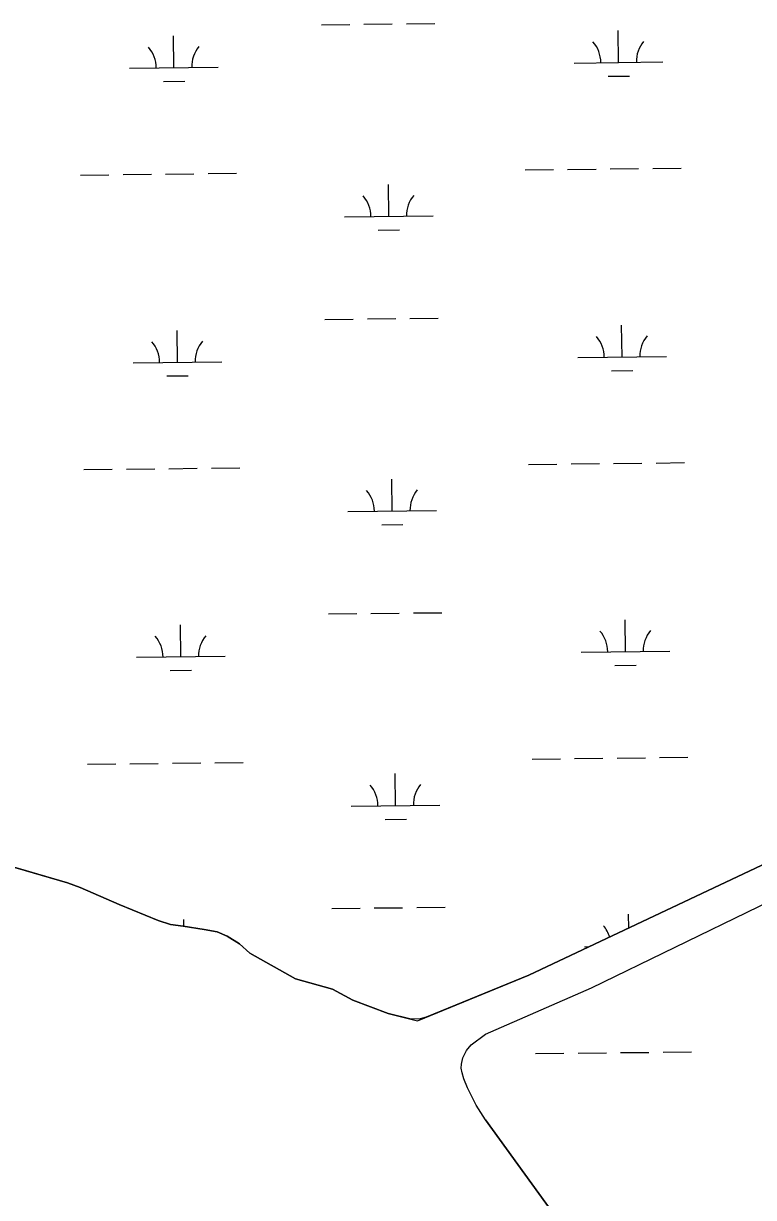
# Model space of a CAD drawing. Extents: x 3684037 to 3722149, y 433263 to 459021.
# Drawn here: x 3715195 to 3716019, y 447313 to 448639 of the extents above; entities that cross this region are included whole.
import ezdxf

# ---------------------------------------------------------------- set-up
doc = ezdxf.new("R2010")
doc.units = 0
doc.layers.add('V-TOPO-SHOR', color=7, linetype='Continuous')
doc.layers.add('V-WETL-SWMP', color=7, linetype='Continuous')

msp = doc.modelspace()

# ---------------------------------------------------------------- linework, layer by layer
at = {"layer": 'V-TOPO-SHOR'}
for points in [[(3717438.1, 448377.2), (3717421.2, 448366.2), (3717307.5, 448289.8), (3717291.2, 448284), (3717267.4, 448275.9), (3717260.4, 448271.9), (3717041.4, 448171.4), (3716844.5, 448085.4), (3716518.8, 447922.5), (3716202.5, 447770.5), (3715765, 447563.8), (3715649.1, 447516.4), (3715642.2, 447514.7), (3715632.2, 447514.1)], [(3715715.9, 447400.7), (3715705.5, 447417), (3715695.6, 447436.8), (3715691.6, 447446.7), (3715689.9, 447453.7), (3715688.7, 447458.9), (3715688.8, 447463.6), (3715690.5, 447470.6), (3715694.6, 447478.7), (3715699.9, 447485.1), (3715716.2, 447497.2), (3715835.6, 447549.8), (3716024.4, 447641.6), (3716160.1, 447707.5), (3716291.1, 447764.1), (3716614.4, 447920.6), (3716967.4, 448080.6), (3717242.4, 448211.1)], [(3715632.2, 447514.1), (3715606.2, 447520.6), (3715566.3, 447535.8), (3715543.2, 447548), (3715501.5, 447559.7), (3715450.1, 447588.9), (3715438.5, 447599.3), (3715424.6, 447608.1), (3715413.1, 447612.7), (3715398.6, 447615.7), (3715374.9, 447619.2), (3715360.4, 447621), (3715346.5, 447625.7), (3715302.6, 447643.8), (3715258.6, 447663), (3715244.1, 447668.3), (3715226.2, 447673.6), (3715197.9, 447681.8), (3715145.8, 447697)], [(3715715.9, 447400.7), (3715948.8, 447078.9), (3716125.7, 446843.1), (3716252.3, 446672.6), (3716465.6, 446391.5), (3716643, 446151.1), (3716738.4, 446027.2), (3716791, 445952.7)]]:
    msp.add_lwpolyline(points, dxfattribs=at)
at = {"layer": 'V-WETL-SWMP'}
for p, q in [((3715530.9, 448637.2), (3715562.9, 448637.5)), ((3715578.9, 448637.7), (3715610.9, 448638.1)), ((3715626.9, 448638.3), (3715658.9, 448638.6)), ((3715364.4, 448588.8), (3715364, 448624.8)), ((3715866.3, 448594.6), (3715865.9, 448630.6)), ((3715314.4, 448588.2), (3715414.4, 448589.4)), ((3715816.3, 448594), (3715916.3, 448595.2)), ((3715352.6, 448573.2), (3715376.6, 448573.5)), ((3715854.5, 448579.1), (3715878.5, 448579.3)), ((3715259, 448467.5), (3715291, 448467.8)), ((3715307, 448468), (3715339, 448468.4)), ((3715355, 448468.6), (3715387, 448469)), ((3715403, 448469.2), (3715435, 448469.5)), ((3715760.8, 448473.3), (3715792.8, 448473.7)), ((3715808.8, 448473.9), (3715840.8, 448474.2)), ((3715856.8, 448474.4), (3715888.8, 448474.8)), ((3715904.8, 448475), (3715936.8, 448475.4)), ((3715606.9, 448420.8), (3715606.4, 448456.8)), ((3715556.9, 448420.2), (3715656.9, 448421.4)), ((3715595, 448405.2), (3715619, 448405.5)), ((3715534.8, 448304.5), (3715566.8, 448304.9)), ((3715582.8, 448305.1), (3715614.8, 448305.4)), ((3715630.8, 448305.6), (3715662.8, 448306)), ((3715368.3, 448256.1), (3715367.9, 448292.1)), ((3715870.2, 448262), (3715869.7, 448298)), ((3715318.3, 448255.5), (3715418.3, 448256.7)), ((3715820.2, 448261.4), (3715920.2, 448262.6)), ((3715356.5, 448240.6), (3715380.5, 448240.8)), ((3715858.3, 448246.4), (3715882.3, 448246.7)), ((3715262.8, 448134.8), (3715294.8, 448135.2)), ((3715310.8, 448135.4), (3715342.8, 448135.8)), ((3715358.8, 448135.9), (3715390.8, 448136.3)), ((3715406.8, 448136.5), (3715438.8, 448136.9)), ((3715764.7, 448140.7), (3715796.7, 448141)), ((3715812.7, 448141.2), (3715844.7, 448141.6)), ((3715860.7, 448141.8), (3715892.7, 448142.2)), ((3715908.7, 448142.3), (3715940.7, 448142.7)), ((3715610.7, 448088.1), (3715610.3, 448124.1)), ((3715560.7, 448087.5), (3715660.7, 448088.7)), ((3715598.9, 448072.6), (3715622.9, 448072.8)), ((3715586.7, 447972.4), (3715618.7, 447972.8)), ((3715634.7, 447973), (3715666.7, 447973.3)), ((3715372.2, 447923.5), (3715371.7, 447959.5)), ((3715538.7, 447971.8), (3715570.7, 447972.2)), ((3715874, 447929.3), (3715873.6, 447965.3)), ((3715322.2, 447922.9), (3715422.2, 447924.1)), ((3715824, 447928.7), (3715924, 447929.9)), ((3715360.3, 447907.9), (3715384.3, 447908.2)), ((3715862.2, 447913.7), (3715886.2, 447914)), ((3715266.7, 447802.2), (3715298.7, 447802.5)), ((3715314.7, 447802.7), (3715346.7, 447803.1)), ((3715362.7, 447803.3), (3715394.7, 447803.7)), ((3715410.7, 447803.8), (3715442.7, 447804.2)), ((3715768.6, 447808), (3715800.6, 447808.4)), ((3715816.6, 447808.6), (3715848.6, 447808.9)), ((3715864.6, 447809.1), (3715896.6, 447809.5)), ((3715912.6, 447809.7), (3715944.6, 447810.1)), ((3715614.6, 447755.5), (3715614.2, 447791.5)), ((3715564.6, 447754.9), (3715664.6, 447756.1)), ((3715602.8, 447739.9), (3715626.8, 447740.2)), ((3715542.5, 447639.2), (3715574.5, 447639.6)), ((3715590.5, 447639.8), (3715622.5, 447640.1)), ((3715638.5, 447640.3), (3715670.5, 447640.7)), ((3715877.7, 447617), (3715877.5, 447632.7)), ((3715375.7, 447619.1), (3715375.6, 447626.8)), ((3715827.9, 447596.1), (3715833.6, 447596.2)), ((3715772.5, 447475.4), (3715804.5, 447475.7)), ((3715820.5, 447475.9), (3715852.5, 447476.3)), ((3715868.5, 447476.5), (3715900.5, 447476.8)), ((3715916.5, 447477), (3715948.4, 447477.4))]:
    msp.add_line(p, q, dxfattribs=at)
for points in [[(3715145.8, 447697), (3715244.1, 447668.3), (3715258.6, 447663), (3715302.6, 447643.8), (3715346.5, 447625.7), (3715360.4, 447621), (3715374.9, 447619.2), (3715398.6, 447615.7), (3715413.1, 447612.7), (3715424.6, 447608.1), (3715438.5, 447599.3), (3715450.1, 447588.9), (3715501.5, 447559.7), (3715543.2, 447548), (3715566.3, 447535.8), (3715606.2, 447520.6), (3715639.2, 447512.4), (3715765, 447563.8), (3716202.5, 447770.5), (3716518.8, 447922.5), (3716844.5, 448085.4), (3717041.4, 448171.4)], [(3715948.8, 447078.9), (3715715.9, 447400.7), (3715705.5, 447417), (3715695.7, 447436.8), (3715691.6, 447446.7), (3715689.9, 447453.7), (3715688.7, 447458.9), (3715688.8, 447463.6), (3715690.5, 447470.6), (3715694.6, 447478.7), (3715699.9, 447485.1), (3715716.2, 447497.2), (3715835.6, 447549.8), (3716024.4, 447641.6)]]:
    msp.add_lwpolyline(points, dxfattribs=at)
for centre, start, end in [((3715309.2, 448588.6), 359.8949, 41.4385), ((3715419.6, 448589.9), 139.8949, 181.4385), ((3715811, 448594.5), 359.8949, 41.4385), ((3715921.5, 448595.7), 139.8949, 181.4385), ((3715551.6, 448420.6), 359.8949, 41.4385), ((3715662.1, 448421.9), 139.8949, 181.4385), ((3715313, 448256), 359.8949, 41.4385), ((3715423.5, 448257.2), 139.8949, 181.4385), ((3715814.9, 448261.8), 359.8949, 41.4385), ((3715925.4, 448263.1), 139.8949, 181.4385), ((3715555.5, 448088), 359.8949, 41.4385), ((3715666, 448089.2), 139.8949, 181.4385), ((3715316.9, 447923.3), 359.8949, 41.4385), ((3715427.4, 447924.6), 139.8949, 181.4385), ((3715818.8, 447929.2), 359.8949, 41.4385), ((3715929.3, 447930.4), 139.8949, 181.4385), ((3715559.4, 447755.3), 359.8949, 41.4385), ((3715669.8, 447756.6), 139.8949, 181.4385), ((3715431.3, 447591.9), 139.8949, 140.1385), ((3715822.7, 447596.5), 17.1721, 41.4385)]:
    msp.add_arc(centre, 35.2, start, end, dxfattribs=at)

doc.saveas('drawing.dxf')
